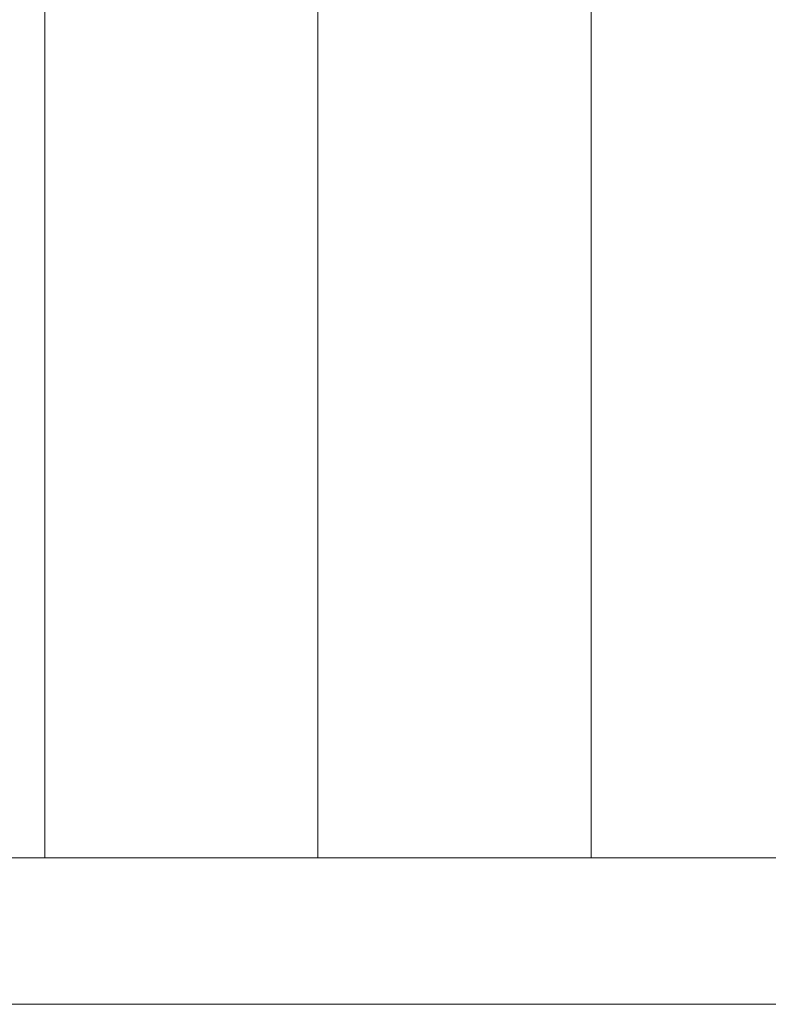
# Model space of a CAD drawing. Header units: millimetres. Extents: x 2 to 902, y -447 to 199.
# Tile 1012 of 1056: x 79.15 to 80.68, y 149.32 to 151.34. Entities that reach past the tile are written whole.
import ezdxf

# ---------------------------------------------------------------- set-up
doc = ezdxf.new("R2010")
doc.units = ezdxf.units.MM
doc.header["$MEASUREMENT"] = 0
doc.layers.add('IFC-Escada-Contorno', color=32, linetype='Continuous', lineweight=5)
doc.layers.add('IFC-Parede padrão-Contorno', color=44, linetype='Continuous', lineweight=5)

msp = doc.modelspace()

# ---------------------------------------------------------------- linework, layer by layer
at = {"layer": 'IFC-Escada-Contorno', "color": 7, "lineweight": 5}
for p, q in [((79.2006, 149.6244), (79.2006, 152.9221)), ((79.7606, 149.6244), (79.7606, 152.9221)), ((80.3206, 149.6244), (80.3206, 152.9221)), ((79.2006, 149.6244), (79.2006, 152.8826)), ((79.7606, 149.6244), (79.7606, 152.8826)), ((80.3206, 149.6244), (80.3206, 152.8826)), ((78.6406, 149.6244), (79.2006, 149.6244)), ((79.2006, 149.6244), (79.7606, 149.6244)), ((79.2006, 149.6244), (79.7606, 149.6244)), ((79.7606, 149.6244), (80.3206, 149.6244)), ((80.3206, 149.6244), (80.8806, 149.6244))]:
    msp.add_line(p, q, dxfattribs=at)
at = {"layer": 'IFC-Parede padrão-Contorno', "color": 7, "lineweight": 5}
for p, q in [((78.0841, 149.6244), (79.6027, 149.6244)), ((79.6027, 149.6244), (82.0008, 149.6244)), ((78.0841, 149.3244), (79.7558, 149.3244)), ((79.7558, 149.3244), (82.0009, 149.3244))]:
    msp.add_line(p, q, dxfattribs=at)

doc.saveas('drawing.dxf')
